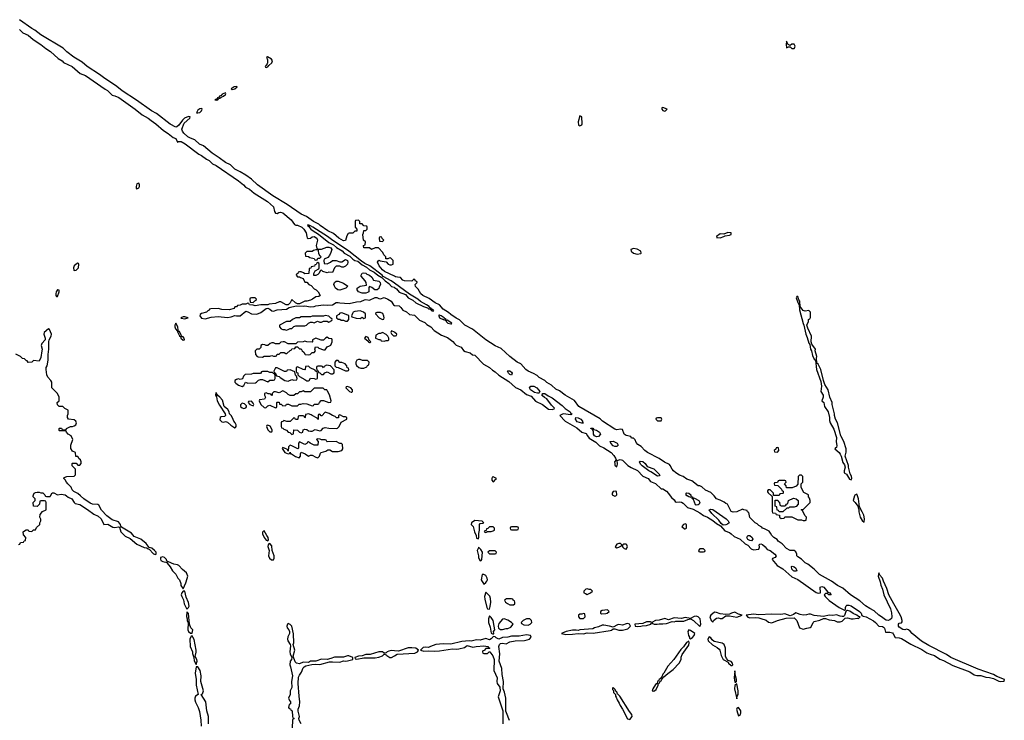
# Model space of a CAD drawing. Header units: inches. Extents: x 2769379 to 2883802, y 684208 to 828654.
# Tile 278 of 298: x 2845939 to 2856609, y 797570 to 805157. Entities that reach past the tile are written whole.
import ezdxf

# ---------------------------------------------------------------- set-up
doc = ezdxf.new("R2010")
doc.units = ezdxf.units.IN
doc.header["$MEASUREMENT"] = 0
for name, color, linetype in [('C8749', 7, 'Continuous'), ('C8759', 7, 'Continuous'), ('C8840', 7, 'Continuous'), ('C8850', 7, 'Continuous')]:
    doc.layers.add(name, color=color, linetype=linetype)

msp = doc.modelspace()

# ---------------------------------------------------------------- linework, layer by layer
at = {"layer": 'C8749', "color": 2, "elevation": 2}
for points in [[(2845927, 799473), (2845942, 799478), (2845950, 799494), (2845982, 799498), (2845988, 799512), (2846002, 799518), (2846006, 799550), (2845980, 799580), (2845978, 799610), (2845990, 799622), (2846010, 799632), (2846032, 799632), (2846038, 799618), (2846070, 799614), (2846090, 799634), (2846110, 799634), (2846123, 799657), (2846158, 799690), (2846158, 799710), (2846168, 799730), (2846167, 799747), (2846158, 799770), (2846160, 799800), (2846186, 799830), (2846226, 799850), (2846226, 799930), (2846222, 799942), (2846210, 799946), (2846170, 799946), (2846158, 799942), (2846154, 799910), (2846130, 799886), (2846088, 799890), (2846086, 799930), (2846106, 799950), (2846106, 799970), (2846086, 799990), (2846087, 800000)], [(2846217, 800000), (2846218, 799998), (2846230, 799994), (2846270, 799994), (2846273, 800000)], [(2846447, 800000), (2846466, 799986), (2846505, 799970), (2846528, 799928), (2846539, 799919), (2846590, 799906), (2846674, 799854), (2846744, 799804), (2846790, 799779), (2846821, 799750), (2846852, 799692), (2846894, 799694), (2846950, 799662), (2846970, 799659), (2847010, 799665), (2847020, 799660), (2847036, 799610), (2847083, 799563), (2847137, 799537), (2847210, 799477), (2847290, 799441), (2847316, 799436), (2847330, 799426), (2847344, 799424), (2847390, 799371), (2847410, 799365), (2847418, 799370), (2847419, 799390), (2847402, 799410), (2847370, 799434), (2847342, 799442), (2847310, 799484), (2847251, 799531), (2847181, 799561), (2847150, 799595), (2847041, 799661), (2847034, 799674), (2847032, 799692), (2847010, 799721), (2846940, 799740), (2846884, 799784), (2846827, 799847), (2846798, 799898), (2846786, 799906), (2846730, 799912), (2846702, 799922), (2846633, 799970), (2846598, 800000)], [(2848989, 797530), (2848969, 797570), (2848964, 797590), (2848973, 797610), (2848956, 797670), (2848958, 797690), (2848972, 797728), (2848976, 797770), (2848967, 797830), (2848958, 797970), (2848962, 798038), (2848970, 798058), (2848993, 798090), (2849010, 798138), (2849022, 798150), (2849041, 798159), (2849106, 798174), (2849150, 798178), (2849190, 798174), (2849298, 798202), (2849330, 798204), (2849410, 798199), (2849450, 798215), (2849471, 798211), (2849490, 798213), (2849548, 798230), (2849548, 798250), (2849507, 798267), (2849490, 798267), (2849448, 798252), (2849350, 798254), (2849310, 798238), (2849271, 798229), (2849210, 798231), (2849150, 798212), (2849090, 798211), (2849070, 798197), (2849010, 798200), (2848970, 798182), (2848939, 798190), (2848924, 798204), (2848903, 798263), (2848922, 798330), (2848904, 798390), (2848909, 798410), (2848907, 798507), (2848887, 798590), (2848870, 798609), (2848850, 798619), (2848841, 798610), (2848835, 798590), (2848839, 798570), (2848855, 798550), (2848863, 798530), (2848863, 798510), (2848845, 798475), (2848841, 798450), (2848846, 798430), (2848871, 798390), (2848875, 798375), (2848867, 798310), (2848871, 798290), (2848887, 798250), (2848883, 798230), (2848871, 798210), (2848866, 798170), (2848875, 798150), (2848896, 798050), (2848886, 797990), (2848890, 797926), (2848872, 797890), (2848871, 797849), (2848854, 797810), (2848864, 797784), (2848874, 797770), (2848874, 797750), (2848858, 797742), (2848854, 797710), (2848858, 797698), (2848873, 797693), (2848878, 797678), (2848892, 797672), (2848894, 797610), (2848898, 797598), (2848912, 797590), (2848898, 797582), (2848894, 797570), (2848892, 797488)], [(2850000, 798322), (2849970, 798325), (2849941, 798319), (2849921, 798310), (2849910, 798299), (2849898, 798298), (2849890, 798298), (2849871, 798311), (2849830, 798310), (2849736, 798284), (2849690, 798281), (2849651, 798269), (2849610, 798265), (2849572, 798250), (2849574, 798234), (2849592, 798232), (2849670, 798245), (2849790, 798248), (2849830, 798255), (2849872, 798268), (2849890, 798285), (2849910, 798278), (2849916, 798270), (2849950, 798250), (2849970, 798250), (2850000, 798268)], [(2847984, 797530), (2847987, 797610), (2847966, 797674), (2847957, 797770), (2847906, 797850), (2847922, 797858), (2847933, 797890), (2847903, 797990), (2847907, 798050), (2847895, 798110), (2847870, 798149), (2847852, 798148), (2847841, 798081), (2847851, 798010), (2847851, 797949), (2847874, 797850), (2847846, 797830), (2847839, 797810), (2847839, 797790), (2847845, 797765), (2847875, 797710), (2847887, 797667), (2847903, 797570), (2847906, 797506)]]:
    msp.add_lwpolyline(points, dxfattribs=at)
for points in [[(2848590, 799622), (2848581, 799619), (2848571, 799609), (2848571, 799590), (2848587, 799550), (2848610, 799521), (2848630, 799512), (2848635, 799525), (2848632, 799550), (2848616, 799570)], [(2848650, 799484), (2848640, 799480), (2848631, 799470), (2848628, 799452), (2848642, 799410), (2848635, 799350), (2848646, 799326), (2848668, 799308), (2848690, 799306), (2848696, 799324), (2848697, 799350), (2848674, 799410), (2848670, 799458)], [(2847490, 799341), (2847466, 799334), (2847465, 799315), (2847470, 799302), (2847490, 799291), (2847538, 799278), (2847538, 799270), (2847571, 799231), (2847595, 799190), (2847632, 799152), (2847654, 799110), (2847671, 799090), (2847686, 799050), (2847685, 799030), (2847710, 798994), (2847741, 799059), (2847756, 799104), (2847760, 799130), (2847747, 799167), (2847703, 799203), (2847665, 799245), (2847650, 799253), (2847610, 799261), (2847553, 799287), (2847546, 799286), (2847546, 799290), (2847535, 799295), (2847529, 799310), (2847510, 799333)], [(2847710, 798969), (2847696, 798950), (2847691, 798930), (2847696, 798910), (2847714, 798874), (2847722, 798830), (2847750, 798774), (2847770, 798792), (2847775, 798805), (2847770, 798846), (2847743, 798903), (2847730, 798968)], [(2847750, 798746), (2847746, 798694), (2847754, 798670), (2847754, 798650), (2847764, 798624), (2847763, 798550), (2847770, 798532), (2847790, 798512), (2847810, 798514), (2847814, 798550), (2847795, 798570), (2847778, 798610), (2847770, 798726)], [(2847810, 798486), (2847798, 798482), (2847784, 798450), (2847787, 798370), (2847811, 798310), (2847812, 798292), (2847825, 798250), (2847830, 798214), (2847850, 798174), (2847862, 798210), (2847859, 798230), (2847842, 798262), (2847853, 798307), (2847853, 798330), (2847830, 798446), (2847814, 798470)]]:
    msp.add_lwpolyline(points, close=True, dxfattribs=at)
at = {"layer": 'C8759', "color": 2, "elevation": 2}
for points in [[(2852382, 800000), (2852390, 799996), (2852400, 800000), (2852401, 800000)], [(2852988, 800000), (2853001, 799981), (2853030, 799958), (2853041, 799941), (2853054, 799934), (2853090, 799936), (2853111, 799931), (2853130, 799920), (2853174, 799874), (2853237, 799857), (2853310, 799818), (2853349, 799789), (2853391, 799771), (2853452, 799732), (2853490, 799700), (2853535, 799675), (2853581, 799621), (2853630, 799603), (2853650, 799591), (2853680, 799560), (2853745, 799530), (2853801, 799481), (2853830, 799465), (2853866, 799426), (2853890, 799416), (2853950, 799425), (2853956, 799444), (2853954, 799470), (2853961, 799479), (2853970, 799481), (2853990, 799472), (2854017, 799450), (2854039, 799419), (2854071, 799410), (2854121, 799370), (2854136, 799350), (2854126, 799334), (2854098, 799322), (2854094, 799310), (2854148, 799248), (2854210, 799210), (2854305, 799125), (2854370, 799095), (2854570, 798953), (2854590, 798945), (2854618, 798950), (2854613, 799010), (2854630, 799018), (2854652, 799012), (2854698, 798958), (2854722, 798950), (2854722, 798942), (2854734, 798930), (2854709, 798929), (2854690, 798942), (2854670, 798942), (2854658, 798930), (2854667, 798910), (2854710, 798867), (2854821, 798790), (2854878, 798762), (2854889, 798771), (2854889, 798791), (2854895, 798810), (2854904, 798816), (2854923, 798817), (2854950, 798810), (2855039, 798750), (2855056, 798730), (2855066, 798706), (2855078, 798698), (2855110, 798692), (2855190, 798646), (2855212, 798630), (2855248, 798588), (2855290, 798584), (2855298, 798578), (2855310, 798567), (2855323, 798523), (2855370, 798523), (2855396, 798516), (2855405, 798505), (2855425, 798465), (2855470, 798464), (2855496, 798456), (2855595, 798395), (2855716, 798336), (2855770, 798299), (2855805, 798285), (2855853, 798273), (2855910, 798232), (2855950, 798217), (2856050, 798165), (2856236, 798096), (2856281, 798061), (2856310, 798056), (2856356, 798056), (2856410, 798038), (2856450, 798035), (2856490, 798023), (2856550, 797995), (2856570, 797991), (2856607, 797993), (2856609, 798010), (2856526, 798046), (2856490, 798067), (2856325, 798125), (2856030, 798250), (2855982, 798282), (2855790, 798379), (2855710, 798428), (2855609, 798510), (2855590, 798534), (2855570, 798549), (2855550, 798558), (2855531, 798549), (2855510, 798554), (2855470, 798579), (2855461, 798590), (2855461, 798610), (2855470, 798621), (2855494, 798626), (2855502, 798638), (2855503, 798650), (2855490, 798690), (2855471, 798731), (2855412, 798830), (2855359, 798930), (2855337, 798997), (2855298, 799078), (2855288, 799110), (2855261, 799141), (2855250, 799166), (2855243, 799130), (2855264, 799070), (2855270, 799032), (2855288, 798990), (2855302, 798930), (2855376, 798776), (2855388, 798732), (2855390, 798690), (2855386, 798674), (2855370, 798658), (2855350, 798650), (2855330, 798654), (2855310, 798665), (2855290, 798685), (2855249, 798710), (2855197, 798757), (2855150, 798780), (2855104, 798810), (2855042, 798862), (2854943, 798930), (2854860, 799000), (2854801, 799030), (2854737, 799077), (2854607, 799150), (2854548, 799208), (2854480, 799260), (2854450, 799274), (2854410, 799315), (2854370, 799342), (2854362, 799350), (2854362, 799370), (2854350, 799395), (2854330, 799408), (2854290, 799408), (2854248, 799430), (2854200, 799480), (2854158, 799510), (2854148, 799528), (2854110, 799548), (2854088, 799570), (2854076, 799596), (2854059, 799619), (2854010, 799644), (2853988, 799650), (2853980, 799660), (2853950, 799678), (2853930, 799698), (2853910, 799708), (2853850, 799766), (2853842, 799822), (2853827, 799827), (2853822, 799842), (2853788, 799848), (2853770, 799858), (2853711, 799829), (2853670, 799824), (2853649, 799830), (2853609, 799909), (2853590, 799918), (2853574, 799934), (2853530, 799955), (2853490, 799969), (2853463, 800000)], [(2853213, 800000), (2853215, 799995), (2853231, 799990), (2853234, 799974), (2853241, 799979), (2853250, 799977), (2853299, 799950), (2853310, 799930), (2853304, 799910), (2853290, 799902), (2853270, 799900), (2853264, 799904), (2853240, 799960), (2853228, 799972), (2853228, 799988), (2853216, 799984), (2853191, 799989), (2853173, 800000)], [(2854087, 800000), (2854094, 799994), (2854094, 799830), (2854098, 799818), (2854130, 799814), (2854138, 799798), (2854173, 799793), (2854174, 799770), (2854190, 799754), (2854222, 799758), (2854230, 799774), (2854307, 799773), (2854370, 799742), (2854410, 799742), (2854430, 799734), (2854450, 799734), (2854462, 799738), (2854466, 799770), (2854448, 799788), (2854422, 799842), (2854406, 799850), (2854410, 799854), (2854430, 799854), (2854450, 799874), (2854506, 799930), (2854506, 799950), (2854496, 799976), (2854486, 799990), (2854486, 800000)], [(2854987, 800000), (2854971, 799950), (2854992, 799930), (2855010, 799902), (2855018, 799898), (2855033, 799853), (2855032, 799828), (2855047, 799770), (2855070, 799732), (2855090, 799714), (2855093, 799750), (2855085, 799790), (2855070, 799828), (2855040, 799880), (2855029, 799970), (2855017, 800000)], [(2851247, 797567), (2851213, 797650), (2851209, 797669), (2851207, 797810), (2851194, 797874), (2851179, 797910), (2851182, 797990), (2851167, 798067), (2851163, 798130), (2851136, 798210), (2851143, 798290), (2851133, 798370), (2851138, 798390), (2851150, 798400), (2851170, 798407), (2851210, 798399), (2851250, 798420), (2851308, 798432), (2851410, 798434), (2851439, 798441), (2851464, 798450), (2851481, 798470), (2851473, 798490), (2851430, 798497), (2851350, 798480), (2851270, 798481), (2851230, 798471), (2851170, 798467), (2851130, 798450), (2851103, 798463), (2851090, 798475), (2851070, 798478), (2851068, 798470), (2851050, 798452), (2851030, 798442), (2850990, 798455), (2850930, 798438), (2850890, 798443), (2850830, 798427), (2850810, 798429), (2850730, 798423), (2850610, 798396), (2850530, 798398), (2850450, 798392), (2850391, 798370), (2850370, 798357), (2850341, 798361), (2850310, 798357), (2850282, 798330), (2850317, 798317), (2850370, 798323), (2850430, 798319), (2850490, 798321), (2850630, 798344), (2850670, 798340), (2850697, 798343), (2850760, 798360), (2850790, 798379), (2850850, 798361), (2850886, 798370), (2850970, 798378), (2851014, 798370), (2851018, 798358), (2851034, 798350), (2851030, 798346), (2850990, 798346), (2850973, 798327), (2850958, 798322), (2850954, 798310), (2850958, 798298), (2850970, 798294), (2851010, 798294), (2851027, 798313), (2851033, 798313), (2851067, 798267), (2851081, 798230), (2851079, 798110), (2851113, 798030), (2851110, 797990), (2851115, 797970), (2851143, 797930), (2851145, 797890), (2851125, 797825), (2851174, 797674), (2851176, 797530)], [(2850000, 798268), (2850030, 798285), (2850223, 798297), (2850249, 798310), (2850262, 798330), (2850231, 798351), (2850190, 798356), (2850150, 798354), (2850043, 798317), (2850000, 798322)]]:
    msp.add_lwpolyline(points, dxfattribs=at)
for points in [[(2854170, 799826), (2854162, 799842), (2854147, 799847), (2854142, 799882), (2854126, 799890), (2854127, 799953), (2854153, 799953), (2854158, 799938), (2854172, 799932), (2854178, 799898), (2854190, 799894), (2854230, 799894), (2854242, 799898), (2854248, 799912), (2854262, 799918), (2854269, 799951), (2854323, 799977), (2854354, 799970), (2854374, 799950), (2854374, 799910), (2854353, 799887), (2854330, 799878), (2854282, 799878), (2854272, 799868), (2854253, 799867), (2854210, 799826)], [(2853563, 799683), (2853541, 799701), (2853517, 799737), (2853441, 799810), (2853409, 799851), (2853430, 799858), (2853450, 799852), (2853594, 799750), (2853615, 799730), (2853627, 799710), (2853610, 799693), (2853590, 799687)], [(2850870, 799732), (2850837, 799710), (2850831, 799690), (2850853, 799670), (2850867, 799610), (2850885, 799570), (2850890, 799542), (2850910, 799534), (2850914, 799550), (2850914, 799594), (2850922, 799630), (2850923, 799690), (2850930, 799701), (2850957, 799703), (2850968, 799710), (2850950, 799728)], [(2851070, 799666), (2851030, 799666), (2851013, 799647), (2850998, 799642), (2850994, 799626), (2850978, 799622), (2850974, 799610), (2850990, 799602), (2851006, 799610), (2851006, 799614), (2851050, 799614), (2851070, 799622), (2851086, 799630), (2851086, 799650)], [(2851330, 799666), (2851270, 799666), (2851258, 799662), (2851254, 799650), (2851258, 799638), (2851270, 799634), (2851330, 799634), (2851342, 799638), (2851346, 799650), (2851342, 799662)], [(2853150, 799698), (2853134, 799690), (2853114, 799670), (2853142, 799642), (2853150, 799642), (2853166, 799650), (2853166, 799690)], [(2853870, 799514), (2853850, 799517), (2853829, 799529), (2853819, 799550), (2853830, 799570), (2853850, 799570), (2853875, 799550), (2853883, 799530)], [(2850910, 799446), (2850907, 799430), (2850896, 799410), (2850911, 799350), (2850911, 799330), (2850930, 799296), (2850940, 799300), (2850949, 799311), (2850955, 799390), (2850938, 799418)], [(2852450, 799486), (2852430, 799486), (2852410, 799478), (2852392, 799450), (2852410, 799438), (2852430, 799446), (2852462, 799458), (2852466, 799470)], [(2852510, 799478), (2852484, 799476), (2852473, 799467), (2852472, 799450), (2852490, 799432), (2852510, 799425), (2852524, 799450), (2852518, 799470)], [(2851090, 799406), (2851030, 799406), (2851014, 799390), (2851030, 799374), (2851090, 799374), (2851102, 799378), (2851106, 799390)], [(2853350, 799426), (2853310, 799426), (2853294, 799410), (2853298, 799398), (2853310, 799394), (2853350, 799394), (2853362, 799398), (2853366, 799410)], [(2854350, 799184), (2854330, 799185), (2854323, 799190), (2854308, 799208), (2854304, 799236), (2854310, 799239), (2854330, 799232), (2854350, 799216), (2854359, 799190)], [(2850970, 799149), (2850952, 799148), (2850939, 799090), (2850970, 799046), (2850990, 799061), (2851002, 799078), (2851009, 799090), (2851006, 799110), (2850990, 799139)], [(2850990, 798958), (2850977, 798910), (2850980, 798880), (2851003, 798790), (2851010, 798776), (2851030, 798774), (2851039, 798801), (2851046, 798850), (2851041, 798890), (2851033, 798913)], [(2852090, 798995), (2852074, 798990), (2852054, 798970), (2852054, 798950), (2852070, 798942), (2852090, 798934), (2852110, 798942), (2852126, 798950), (2852146, 798970), (2852130, 798986), (2852110, 798986)], [(2851267, 798887), (2851213, 798887), (2851194, 798870), (2851202, 798850), (2851226, 798834), (2851250, 798822), (2851290, 798822), (2851306, 798830), (2851306, 798850), (2851302, 798862), (2851286, 798870), (2851282, 798882)], [(2851030, 798702), (2851019, 798670), (2851020, 798630), (2851039, 798579), (2851050, 798512), (2851070, 798502), (2851078, 798510), (2851075, 798530), (2851089, 798550), (2851081, 798590), (2851069, 798650), (2851050, 798684)], [(2852050, 798726), (2852030, 798718), (2852010, 798718), (2851994, 798710), (2851994, 798690), (2852010, 798674), (2852050, 798674), (2852066, 798690), (2852062, 798722)], [(2852310, 798766), (2852250, 798758), (2852234, 798750), (2852234, 798730), (2852244, 798724), (2852290, 798725), (2852306, 798730), (2852326, 798750)], [(2853270, 798697), (2853247, 798693), (2853210, 798673), (2853150, 798684), (2853110, 798672), (2853030, 798679), (2852970, 798658), (2852929, 798671), (2852870, 798656), (2852828, 798652), (2852791, 798630), (2852798, 798618), (2852814, 798610), (2852846, 798610), (2852870, 798615), (2852910, 798614), (2852950, 798619), (2853010, 798641), (2853030, 798638), (2853050, 798643), (2853135, 798645), (2853178, 798662), (2853210, 798668), (2853241, 798650), (2853310, 798585), (2853319, 798610), (2853312, 798670), (2853290, 798691)], [(2853690, 798740), (2853651, 798730), (2853630, 798718), (2853590, 798717), (2853530, 798722), (2853490, 798738), (2853470, 798740), (2853430, 798710), (2853419, 798690), (2853431, 798651), (2853450, 798632), (2853457, 798650), (2853490, 798677), (2853510, 798679), (2853530, 798671), (2853550, 798671), (2853590, 798701), (2853630, 798701), (2853710, 798688), (2853768, 798710), (2853730, 798721)], [(2854910, 798759), (2854901, 798759), (2854890, 798749), (2854876, 798704), (2854865, 798695), (2854850, 798694), (2854830, 798696), (2854790, 798712), (2854750, 798704), (2854710, 798709), (2854650, 798694), (2854550, 798704), (2854510, 798719), (2854490, 798721), (2854467, 798713), (2854430, 798710), (2854395, 798715), (2854350, 798732), (2854324, 798716), (2854290, 798703), (2854230, 798724), (2854186, 798714), (2854090, 798718), (2853950, 798711), (2853890, 798718), (2853812, 798710), (2853830, 798686), (2853850, 798681), (2853910, 798685), (2853950, 798681), (2853970, 798671), (2854030, 798655), (2854053, 798633), (2854090, 798624), (2854150, 798651), (2854245, 798675), (2854330, 798679), (2854359, 798650), (2854391, 798571), (2854430, 798558), (2854470, 798566), (2854505, 798575), (2854517, 798583), (2854539, 798630), (2854550, 798639), (2854610, 798654), (2854650, 798672), (2854670, 798671), (2854710, 798657), (2854770, 798651), (2854798, 798638), (2854830, 798636), (2854850, 798645), (2854885, 798675), (2854910, 798678), (2854950, 798667), (2854970, 798667), (2855017, 798677), (2855027, 798673), (2855046, 798690), (2855030, 798693), (2855009, 798710), (2854970, 798727), (2854933, 798753)], [(2851190, 798668), (2851170, 798666), (2851130, 798618), (2851124, 798590), (2851128, 798568), (2851150, 798552), (2851170, 798552), (2851210, 798565), (2851230, 798565), (2851260, 798580), (2851286, 798610), (2851268, 798630), (2851230, 798655)], [(2851430, 798668), (2851394, 798650), (2851374, 798630), (2851378, 798618), (2851404, 798604), (2851450, 798602), (2851470, 798612), (2851488, 798630), (2851486, 798650), (2851467, 798667)], [(2852530, 798617), (2852510, 798616), (2852470, 798602), (2852430, 798606), (2852417, 798603), (2852370, 798579), (2852331, 798591), (2852270, 798601), (2852250, 798600), (2852210, 798582), (2852169, 798571), (2852150, 798560), (2852010, 798551), (2851990, 798541), (2851970, 798547), (2851930, 798547), (2851862, 798530), (2851812, 798510), (2851859, 798499), (2851930, 798501), (2851990, 798511), (2852050, 798506), (2852090, 798517), (2852154, 798514), (2852337, 798543), (2852353, 798547), (2852370, 798561), (2852390, 798561), (2852430, 798546), (2852473, 798547), (2852530, 798562), (2852559, 798590), (2852546, 798610)], [(2852750, 798638), (2852730, 798635), (2852690, 798618), (2852605, 798610), (2852609, 798589), (2852630, 798585), (2852670, 798589), (2852686, 798594), (2852730, 798597), (2852778, 798610), (2852789, 798630), (2852776, 798636)], [(2853190, 798548), (2853178, 798530), (2853188, 798488), (2853198, 798470), (2853198, 798458), (2853210, 798452), (2853230, 798466), (2853249, 798490), (2853254, 798510), (2853210, 798541)], [(2853190, 798428), (2853166, 798414), (2853134, 798366), (2853103, 798337), (2853028, 798230), (2852964, 798156), (2852921, 798079), (2852910, 798068), (2852899, 798041), (2852890, 798035), (2852881, 798019), (2852867, 798010), (2852862, 797998), (2852852, 797990), (2852846, 797970), (2852830, 797957), (2852799, 797910), (2852794, 797890), (2852810, 797886), (2852836, 797904), (2852857, 797950), (2852858, 797962), (2852870, 797972), (2852884, 797996), (2852890, 797998), (2852901, 798019), (2852920, 798040), (2852962, 798078), (2853020, 798120), (2853085, 798190), (2853106, 798230), (2853107, 798253), (2853117, 798283), (2853190, 798385), (2853195, 798410)], [(2853410, 798474), (2853396, 798450), (2853398, 798430), (2853446, 798386), (2853499, 798359), (2853520, 798340), (2853527, 798330), (2853542, 798270), (2853563, 798230), (2853618, 798198), (2853621, 798190), (2853650, 798163), (2853658, 798162), (2853668, 798170), (2853663, 798190), (2853650, 798205), (2853618, 798218), (2853598, 798238), (2853586, 798266), (2853587, 798350), (2853572, 798390), (2853550, 798405), (2853464, 798424), (2853442, 798442), (2853430, 798464)], [(2853690, 798106), (2853683, 798030), (2853690, 797982), (2853698, 797982), (2853706, 797990), (2853708, 798010), (2853695, 798050)], [(2853710, 797966), (2853690, 797948), (2853684, 797910), (2853710, 797802), (2853714, 797830), (2853724, 797850), (2853726, 797890)], [(2852370, 797926), (2852362, 797918), (2852364, 797904), (2852374, 797894), (2852374, 797870), (2852394, 797850), (2852394, 797830), (2852402, 797822), (2852412, 797790), (2852436, 797756), (2852445, 797730), (2852471, 797691), (2852526, 797586), (2852550, 797578), (2852577, 797610), (2852574, 797634), (2852546, 797666), (2852442, 797830), (2852418, 797858), (2852410, 797878), (2852402, 797882), (2852390, 797906)], [(2853730, 797709), (2853710, 797698), (2853708, 797690), (2853716, 797650), (2853730, 797618), (2853750, 797632), (2853753, 797650), (2853753, 797673)]]:
    msp.add_lwpolyline(points, close=True, dxfattribs=at)
at = {"layer": 'C8840', "color": 2}
for points, elevation in [([(2850000, 802379), (2849894, 802430), (2849870, 802450), (2849834, 802490), (2849818, 802530), (2849830, 802554), (2849844, 802544), (2849910, 802534), (2849934, 802510), (2849950, 802502), (2849970, 802502), (2849986, 802510), (2849986, 802550), (2849958, 802578), (2849944, 802576), (2849930, 802566), (2849907, 802567), (2849906, 802590), (2849886, 802610), (2849876, 802636), (2849827, 802687), (2849793, 802687), (2849750, 802668), (2849730, 802686), (2849667, 802687), (2849666, 802710), (2849682, 802718), (2849686, 802750), (2849666, 802770), (2849658, 802830), (2849666, 802850), (2849667, 802873), (2849690, 802874), (2849706, 802890), (2849706, 802910), (2849702, 802922), (2849670, 802926), (2849650, 802946), (2849627, 802947), (2849626, 802970), (2849610, 802986), (2849578, 802982), (2849574, 802970), (2849574, 802910), (2849594, 802890), (2849593, 802867), (2849570, 802866), (2849550, 802846), (2849510, 802846), (2849498, 802842), (2849484, 802816), (2849470, 802766), (2849450, 802764), (2849399, 802790), (2849340, 802840), (2849279, 802870), (2849194, 802930), (2849182, 802942), (2849123, 802970), (2849046, 803026), (2848990, 803050), (2848837, 803157), (2848682, 803250), (2848516, 803370), (2848450, 803429), (2848390, 803473), (2848330, 803510), (2848270, 803537), (2848224, 803584), (2848170, 803612), (2848102, 803662), (2848025, 803710), (2847930, 803790), (2847889, 803810), (2847836, 803856), (2847790, 803873), (2847761, 803890), (2847717, 803930), (2847702, 803950), (2847695, 803970), (2847723, 804037), (2847784, 804090), (2847786, 804106), (2847768, 804108), (2847727, 804090), (2847704, 804070), (2847664, 804016), (2847642, 803998), (2847630, 803994), (2847570, 804025), (2847422, 804142), (2847366, 804170), (2847206, 804286), (2847050, 804385), (2846993, 804433), (2846846, 804530), (2846805, 804565), (2846670, 804650), (2846616, 804696), (2846525, 804750), (2846449, 804810), (2846410, 804850), (2846170, 804992), (2846105, 805045), (2846070, 805063), (2845937, 805157)], 2), ([(2845937, 805050), (2845974, 805014), (2846030, 804988), (2846084, 804944), (2846168, 804890), (2846224, 804844), (2846273, 804813), (2846357, 804737), (2846398, 804710), (2846414, 804694), (2846507, 804650), (2846596, 804576), (2846653, 804553), (2846864, 804404), (2846891, 804391), (2846941, 804341), (2846970, 804334), (2847013, 804313), (2847190, 804189), (2847268, 804128), (2847331, 804091), (2847364, 804064), (2847415, 804030), (2847498, 803958), (2847550, 803925), (2847602, 803882), (2847631, 803870), (2847650, 803832), (2847662, 803838), (2847690, 803837), (2847734, 803814), (2847882, 803702), (2847910, 803688), (2847965, 803645), (2847991, 803631), (2848030, 803597), (2848070, 803577), (2848312, 803412), (2848364, 803370), (2848385, 803345), (2848430, 803321), (2848480, 803280), (2848624, 803190), (2848690, 803130), (2848701, 803081), (2848710, 803062), (2848730, 803058), (2848748, 803070), (2848767, 803073), (2848790, 803064), (2848880, 802990), (2848918, 802938), (2848931, 802931), (2848950, 802931), (2848998, 802910), (2849018, 802890), (2849045, 802850), (2849051, 802810), (2849056, 802796), (2849066, 802786), (2849090, 802791), (2849110, 802804), (2849130, 802808), (2849158, 802790), (2849168, 802770), (2849152, 802712), (2849158, 802678), (2849173, 802673), (2849210, 802672), (2849267, 802693), (2849290, 802695), (2849310, 802688), (2849322, 802670), (2849310, 802635), (2849295, 802605), (2849277, 802583), (2849238, 802562), (2849234, 802550), (2849238, 802518), (2849270, 802514), (2849306, 802530), (2849330, 802551), (2849370, 802551), (2849410, 802536), (2849430, 802536), (2849470, 802559), (2849492, 802550), (2849495, 802530), (2849491, 802509), (2849470, 802488), (2849450, 802478), (2849430, 802478), (2849408, 802488), (2849370, 802488), (2849351, 802469), (2849330, 802418), (2849290, 802422), (2849270, 802414), (2849226, 802430), (2849210, 802446), (2849198, 802442), (2849182, 802410), (2849170, 802398), (2849148, 802388), (2849127, 802387), (2849126, 802410), (2849142, 802438), (2849182, 802458), (2849186, 802470), (2849186, 802510), (2849182, 802522), (2849170, 802526), (2849158, 802522), (2849153, 802507), (2849138, 802502), (2849133, 802487), (2849098, 802482), (2849093, 802467), (2849078, 802462), (2849073, 802407), (2849030, 802406), (2849016, 802416), (2848990, 802426), (2848970, 802426), (2848958, 802422), (2848953, 802407), (2848938, 802402), (2848934, 802390), (2848950, 802374), (2848970, 802374), (2848984, 802364), (2849010, 802354), (2849030, 802314), (2849050, 802314), (2849074, 802290), (2849097, 802277), (2849130, 802242), (2849151, 802231), (2849172, 802210), (2849194, 802170), (2849180, 802160), (2849150, 802155), (2849112, 802130), (2849090, 802121), (2849050, 802109), (2849030, 802109), (2848970, 802081), (2848950, 802079), (2848928, 802090), (2848890, 802126), (2848872, 802090), (2848850, 802069), (2848828, 802070), (2848770, 802102), (2848750, 802102), (2848710, 802084), (2848642, 802078), (2848630, 802068), (2848551, 802069), (2848490, 802058), (2848470, 802066), (2848428, 802068), (2848422, 802082), (2848410, 802086), (2848390, 802078), (2848350, 802078), (2848330, 802066), (2848298, 802062), (2848290, 802046), (2848270, 802046), (2848262, 802030), (2848210, 802015), (2848130, 802018), (2848090, 802029), (2848010, 802026), (2847998, 802022), (2847994, 802010), (2847977, 802003), (2847962, 801990), (2847910, 801975), (2847896, 801964), (2847891, 801950), (2847910, 801924), (2847950, 801918), (2848014, 801934), (2848090, 801943), (2848190, 801933), (2848230, 801939), (2848270, 801955), (2848290, 801951), (2848330, 801950), (2848390, 802001), (2848413, 801993), (2848450, 801971), (2848510, 801968), (2848554, 801986), (2848610, 802028), (2848630, 802032), (2848650, 802024), (2848670, 802004), (2848690, 802001), (2848730, 802015), (2848830, 802021), (2848861, 802039), (2848937, 802057), (2849010, 802053), (2849030, 802057), (2849090, 802048), (2849130, 802050), (2849150, 802060), (2849230, 802071), (2849270, 802065), (2849330, 802070), (2849370, 802093), (2849390, 802096), (2849410, 802090), (2849510, 802084), (2849590, 802102), (2849636, 802104), (2849675, 802125), (2849690, 802127), (2849730, 802120), (2849790, 802150), (2849810, 802150), (2849830, 802139), (2849850, 802135), (2849890, 802147), (2849930, 802130), (2849964, 802110), (2849990, 802071), (2850000, 802062)], 2), ([(2850000, 802303), (2849963, 802330), (2849877, 802377), (2849866, 802390), (2849735, 802490), (2849678, 802518), (2849642, 802542), (2849507, 802650), (2849317, 802777), (2849274, 802810), (2849116, 802910), (2849090, 802925), (2849083, 802923), (2849082, 802930), (2849063, 802937), (2849058, 802930), (2849078, 802918), (2849077, 802910), (2849094, 802890), (2849119, 802870), (2849176, 802836), (2849290, 802746), (2849340, 802720), (2849371, 802690), (2849433, 802653), (2849455, 802630), (2849518, 802598), (2849550, 802562), (2849571, 802550), (2849602, 802542), (2849650, 802504), (2849698, 802478), (2849730, 802447), (2849782, 802422), (2849821, 802390), (2849865, 802365), (2849898, 802330), (2849941, 802301), (2849969, 802269), (2849999, 802259), (2850000, 802258)], 6), ([(2846598, 800000), (2846570, 800025), (2846527, 800047), (2846507, 800067), (2846496, 800096), (2846461, 800130), (2846445, 800150), (2846434, 800174), (2846418, 800190), (2846422, 800198), (2846449, 800211), (2846530, 800214), (2846546, 800230), (2846546, 800290), (2846507, 800327), (2846508, 800350), (2846510, 800354), (2846550, 800354), (2846570, 800334), (2846590, 800334), (2846606, 800350), (2846606, 800370), (2846598, 800390), (2846583, 800403), (2846570, 800426), (2846547, 800427), (2846546, 800470), (2846510, 800486), (2846495, 800515), (2846494, 800550), (2846515, 800610), (2846498, 800650), (2846466, 800670), (2846446, 800690), (2846442, 800702), (2846430, 800706), (2846370, 800706), (2846366, 800710), (2846366, 800730), (2846370, 800732), (2846392, 800732), (2846398, 800718), (2846410, 800714), (2846442, 800718), (2846446, 800730), (2846490, 800752), (2846510, 800751), (2846530, 800758), (2846548, 800770), (2846555, 800790), (2846549, 800810), (2846530, 800824), (2846468, 800830), (2846458, 800850), (2846458, 800870), (2846466, 800890), (2846466, 800930), (2846428, 800948), (2846407, 800967), (2846368, 800968), (2846348, 800988), (2846346, 801010), (2846366, 801030), (2846368, 801070), (2846348, 801110), (2846286, 801170), (2846286, 801230), (2846278, 801250), (2846245, 801285), (2846234, 801310), (2846225, 801370), (2846227, 801390), (2846238, 801410), (2846248, 801470), (2846247, 801533), (2846256, 801590), (2846255, 801670), (2846258, 801690), (2846281, 801730), (2846285, 801750), (2846263, 801803), (2846250, 801809), (2846204, 801770), (2846202, 801750), (2846216, 801710), (2846215, 801690), (2846181, 801650), (2846171, 801630), (2846183, 801590), (2846181, 801570), (2846170, 801498), (2846150, 801458), (2846090, 801466), (2846070, 801448), (2846030, 801446), (2846022, 801462), (2846010, 801466), (2845990, 801486), (2845970, 801488), (2845950, 801508), (2845896, 801536)], 2), ([(2850000, 801773), (2849970, 801786), (2849962, 801770), (2849970, 801754), (2849990, 801734), (2850000, 801734)], 2), ([(2846087, 800000), (2846088, 800010), (2846098, 800030), (2846110, 800038), (2846130, 800042), (2846150, 800042), (2846170, 800032), (2846192, 800032), (2846213, 800013), (2846217, 800000)], 2), ([(2846273, 800000), (2846290, 800034), (2846310, 800034), (2846350, 800012), (2846390, 800018), (2846432, 800010), (2846447, 800000)], 2)]:
    msp.add_lwpolyline(points, dxfattribs=dict(at, elevation=elevation))
at = {"layer": 'C8840', "color": 2, "elevation": 2}
for points in [[(2848625, 804755), (2848614, 804750), (2848623, 804723), (2848624, 804690), (2848621, 804679), (2848598, 804650), (2848602, 804642), (2848610, 804641), (2848630, 804647), (2848639, 804661), (2848673, 804690), (2848679, 804710), (2848668, 804730)], [(2848170, 804366), (2848132, 804350), (2848122, 804338), (2848106, 804330), (2848102, 804318), (2848082, 804310), (2848080, 804300), (2848054, 804290), (2848070, 804287), (2848086, 804290), (2848082, 804298), (2848090, 804294), (2848095, 804305), (2848110, 804307), (2848121, 804319), (2848148, 804330), (2848170, 804346), (2848175, 804355)], [(2848294, 804434), (2848262, 804430), (2848232, 804410), (2848241, 804401), (2848270, 804408), (2848295, 804430)], [(2847914, 804194), (2847890, 804192), (2847870, 804177), (2847854, 804150), (2847870, 804147), (2847890, 804151), (2847909, 804170), (2847918, 804190)], [(2847230, 803388), (2847210, 803378), (2847201, 803350), (2847202, 803330), (2847210, 803326), (2847230, 803338), (2847236, 803350), (2847236, 803370)], [(2849850, 802806), (2849838, 802802), (2849834, 802790), (2849838, 802758), (2849870, 802754), (2849886, 802770), (2849867, 802787), (2849862, 802802)], [(2849170, 802666), (2849150, 802666), (2849124, 802656), (2849110, 802646), (2849050, 802646), (2849034, 802630), (2849038, 802598), (2849070, 802594), (2849082, 802582), (2849132, 802572), (2849138, 802558), (2849150, 802554), (2849162, 802558), (2849170, 802574), (2849190, 802574), (2849206, 802590), (2849196, 802596), (2849180, 802620), (2849178, 802658)], [(2846570, 802519), (2846550, 802509), (2846531, 802490), (2846523, 802470), (2846525, 802445), (2846530, 802442), (2846550, 802446), (2846575, 802470), (2846582, 802510), (2846577, 802517)], [(2849410, 802229), (2849388, 802230), (2849362, 802250), (2849349, 802270), (2849344, 802290), (2849349, 802310), (2849370, 802325), (2849390, 802325), (2849450, 802305), (2849494, 802270), (2849474, 802250)], [(2849786, 802230), (2849756, 802256), (2849730, 802266), (2849722, 802258), (2849722, 802210), (2849710, 802202), (2849690, 802194), (2849650, 802194), (2849610, 802209), (2849598, 802230), (2849598, 802250), (2849629, 802271), (2849696, 802284), (2849695, 802310), (2849684, 802330), (2849640, 802380), (2849638, 802390), (2849650, 802411), (2849670, 802415), (2849689, 802411), (2849700, 802400), (2849731, 802390), (2849756, 802370), (2849775, 802335), (2849830, 802327), (2849847, 802310), (2849850, 802288), (2849835, 802265), (2849830, 802246), (2849814, 802230)], [(2846353, 802233), (2846350, 802233), (2846336, 802210), (2846331, 802190), (2846332, 802172), (2846338, 802158), (2846350, 802158), (2846369, 802210), (2846368, 802228)], [(2848490, 802146), (2848450, 802146), (2848438, 802142), (2848434, 802130), (2848438, 802098), (2848470, 802094), (2848487, 802113), (2848502, 802118), (2848506, 802130)], [(2849630, 802006), (2849570, 801998), (2849554, 801990), (2849544, 801976), (2849534, 801950), (2849538, 801938), (2849585, 801925), (2849630, 801922), (2849650, 801934), (2849670, 801922), (2849686, 801930), (2849686, 801970), (2849666, 801990)], [(2847730, 801939), (2847710, 801939), (2847686, 801930), (2847690, 801925), (2847730, 801918), (2847750, 801926), (2847766, 801930)], [(2849250, 801955), (2849230, 801946), (2849110, 801946), (2849090, 801938), (2848990, 801938), (2848971, 801929), (2848930, 801928), (2848894, 801910), (2848872, 801888), (2848830, 801888), (2848754, 801850), (2848754, 801830), (2848774, 801810), (2848790, 801802), (2848810, 801802), (2848830, 801794), (2848850, 801802), (2848870, 801814), (2848890, 801814), (2848910, 801834), (2848930, 801842), (2849030, 801842), (2849046, 801850), (2849068, 801872), (2849090, 801882), (2849110, 801882), (2849130, 801874), (2849168, 801892), (2849190, 801882), (2849210, 801882), (2849230, 801894), (2849270, 801894), (2849290, 801882), (2849322, 801898), (2849326, 801910), (2849322, 801922), (2849310, 801926), (2849290, 801946)], [(2849430, 801982), (2849410, 801978), (2849397, 801963), (2849374, 801950), (2849374, 801930), (2849390, 801914), (2849410, 801914), (2849424, 801904), (2849450, 801902), (2849470, 801892), (2849490, 801894), (2849506, 801910), (2849506, 801950), (2849496, 801956)], [(2849850, 801986), (2849810, 801986), (2849798, 801982), (2849794, 801970), (2849834, 801930), (2849870, 801912), (2849886, 801914), (2849888, 801930), (2849887, 801947), (2849875, 801975)], [(2847630, 801869), (2847619, 801850), (2847619, 801830), (2847627, 801810), (2847647, 801787), (2847650, 801774), (2847654, 801774), (2847652, 801770), (2847670, 801732), (2847684, 801724), (2847686, 801710), (2847710, 801686), (2847726, 801690), (2847721, 801710), (2847710, 801724), (2847704, 801724), (2847694, 801734), (2847670, 801782), (2847662, 801782), (2847655, 801795), (2847652, 801830)], [(2849270, 801718), (2849254, 801710), (2849230, 801686), (2849208, 801688), (2849150, 801708), (2849114, 801690), (2849114, 801670), (2849110, 801666), (2849050, 801668), (2849030, 801675), (2849010, 801668), (2848950, 801666), (2848930, 801646), (2848850, 801646), (2848810, 801668), (2848793, 801667), (2848770, 801666), (2848750, 801646), (2848713, 801647), (2848690, 801658), (2848670, 801658), (2848654, 801650), (2848630, 801628), (2848610, 801628), (2848596, 801636), (2848570, 801638), (2848554, 801630), (2848552, 801608), (2848534, 801590), (2848510, 801588), (2848492, 801570), (2848493, 801533), (2848514, 801510), (2848525, 801505), (2848570, 801502), (2848590, 801514), (2848650, 801514), (2848670, 801522), (2848690, 801514), (2848710, 801514), (2848722, 801518), (2848730, 801534), (2848750, 801534), (2848770, 801554), (2848807, 801553), (2848824, 801544), (2848836, 801544), (2848870, 801574), (2848882, 801578), (2848890, 801594), (2848922, 801598), (2848930, 801614), (2848950, 801614), (2848970, 801594), (2848991, 801591), (2849002, 801570), (2849017, 801557), (2849034, 801530), (2849074, 801526), (2849086, 801530), (2849107, 801553), (2849130, 801554), (2849146, 801570), (2849138, 801590), (2849146, 801614), (2849170, 801612), (2849181, 801601), (2849230, 801582), (2849250, 801582), (2849270, 801614), (2849296, 801624), (2849310, 801634), (2849326, 801670), (2849326, 801690), (2849322, 801702), (2849290, 801706)], [(2849690, 801726), (2849674, 801710), (2849714, 801674), (2849714, 801670), (2849730, 801662), (2849738, 801662), (2849746, 801670), (2849726, 801686), (2849715, 801715)], [(2849870, 801768), (2849850, 801758), (2849830, 801758), (2849798, 801742), (2849794, 801710), (2849830, 801694), (2849850, 801694), (2849858, 801678), (2849890, 801674), (2849910, 801682), (2849930, 801682), (2849938, 801690), (2849938, 801710), (2849928, 801730), (2849910, 801748)], [(2849630, 801478), (2849610, 801478), (2849594, 801470), (2849582, 801450), (2849582, 801430), (2849590, 801414), (2849614, 801390), (2849636, 801384), (2849670, 801382), (2849702, 801398), (2849707, 801413), (2849722, 801418), (2849726, 801450), (2849710, 801466), (2849653, 801467)], [(2848730, 801388), (2848710, 801386), (2848694, 801350), (2848698, 801338), (2848712, 801330), (2848714, 801310), (2848722, 801302), (2848750, 801292), (2848761, 801281), (2848814, 801250), (2848850, 801242), (2848890, 801262), (2848910, 801254), (2848942, 801258), (2848946, 801270), (2848938, 801298), (2848928, 801308), (2848922, 801342), (2848870, 801366), (2848838, 801362), (2848830, 801346), (2848810, 801346)], [(2849070, 801406), (2849038, 801402), (2849034, 801370), (2849030, 801366), (2849010, 801368), (2848950, 801398), (2848934, 801390), (2848934, 801350), (2848938, 801338), (2848952, 801332), (2848954, 801310), (2848972, 801292), (2849030, 801262), (2849050, 801245), (2849070, 801245), (2849078, 801250), (2849090, 801274), (2849132, 801272), (2849150, 801265), (2849166, 801270), (2849166, 801330), (2849162, 801342), (2849146, 801350), (2849142, 801362), (2849088, 801388)], [(2849265, 801415), (2849238, 801402), (2849230, 801386), (2849222, 801402), (2849210, 801406), (2849170, 801406), (2849158, 801402), (2849154, 801390), (2849158, 801358), (2849173, 801353), (2849178, 801338), (2849193, 801333), (2849210, 801314), (2849230, 801314), (2849247, 801333), (2849270, 801342), (2849310, 801322), (2849330, 801322), (2849347, 801333), (2849347, 801367), (2849307, 801407)], [(2849390, 801466), (2849370, 801466), (2849354, 801450), (2849354, 801410), (2849370, 801394), (2849392, 801392), (2849470, 801354), (2849490, 801354), (2849502, 801358), (2849506, 801370), (2849502, 801382), (2849487, 801387), (2849486, 801410), (2849466, 801430), (2849430, 801446), (2849410, 801446)], [(2848630, 801348), (2848570, 801346), (2848558, 801342), (2848550, 801326), (2848470, 801326), (2848450, 801318), (2848384, 801316), (2848364, 801296), (2848353, 801267), (2848330, 801262), (2848310, 801268), (2848290, 801262), (2848272, 801250), (2848272, 801230), (2848280, 801220), (2848310, 801198), (2848350, 801185), (2848370, 801194), (2848388, 801232), (2848410, 801222), (2848495, 801225), (2848506, 801230), (2848527, 801253), (2848550, 801262), (2848570, 801262), (2848630, 801234), (2848650, 801254), (2848690, 801254), (2848702, 801258), (2848706, 801270), (2848706, 801310), (2848702, 801322), (2848690, 801326), (2848678, 801338), (2848650, 801338)], [(2849227, 801167), (2849130, 801166), (2849090, 801128), (2849030, 801128), (2849010, 801138), (2849004, 801136), (2848990, 801126), (2848970, 801126), (2848950, 801106), (2848930, 801106), (2848910, 801086), (2848870, 801088), (2848850, 801098), (2848830, 801118), (2848790, 801138), (2848750, 801118), (2848710, 801128), (2848693, 801127), (2848674, 801110), (2848674, 801090), (2848670, 801086), (2848662, 801102), (2848647, 801107), (2848633, 801107), (2848610, 801115), (2848594, 801110), (2848592, 801090), (2848602, 801070), (2848593, 801047), (2848538, 801042), (2848534, 801030), (2848551, 800990), (2848590, 800958), (2848606, 800954), (2848630, 800974), (2848650, 800982), (2848710, 800954), (2848722, 800958), (2848726, 800970), (2848726, 801010), (2848730, 801014), (2848750, 801014), (2848754, 800994), (2848772, 800992), (2848790, 800974), (2848822, 800978), (2848830, 800994), (2848852, 800992), (2848890, 800974), (2848950, 800974), (2848968, 800992), (2848987, 800993), (2849010, 801002), (2849050, 800998), (2849110, 800974), (2849122, 800978), (2849130, 800994), (2849170, 800994), (2849182, 800998), (2849187, 801013), (2849208, 801032), (2849230, 801032), (2849290, 801012), (2849310, 801014), (2849315, 801030), (2849296, 801096), (2849276, 801136), (2849267, 801147), (2849246, 801150)], [(2849490, 801186), (2849478, 801182), (2849474, 801170), (2849514, 801130), (2849530, 801122), (2849538, 801122), (2849546, 801130), (2849546, 801150), (2849526, 801170), (2849510, 801178)], [(2848070, 801118), (2848065, 801115), (2848063, 801090), (2848072, 801072), (2848081, 801030), (2848104, 800984), (2848166, 800890), (2848171, 800870), (2848160, 800860), (2848122, 800858), (2848111, 800849), (2848110, 800825), (2848130, 800801), (2848150, 800799), (2848170, 800805), (2848190, 800798), (2848226, 800766), (2848270, 800739), (2848279, 800741), (2848284, 800750), (2848285, 800770), (2848276, 800790), (2848260, 800810), (2848247, 800847), (2848232, 800872), (2848213, 800890), (2848209, 800910), (2848196, 800936), (2848155, 800970), (2848136, 801036), (2848110, 801069), (2848088, 801088)], [(2848350, 801006), (2848333, 800987), (2848332, 800970), (2848350, 800952), (2848370, 800946), (2848390, 800954), (2848396, 800964), (2848396, 800976), (2848376, 800996)], [(2848450, 801026), (2848418, 801022), (2848414, 801010), (2848434, 800990), (2848470, 800974), (2848478, 800990), (2848470, 801006)], [(2849250, 800906), (2849212, 800868), (2849208, 800868), (2849190, 800886), (2849178, 800882), (2849174, 800870), (2849174, 800830), (2849170, 800826), (2849162, 800842), (2849109, 800869), (2849099, 800879), (2849070, 800888), (2849053, 800887), (2849038, 800882), (2849034, 800850), (2849030, 800846), (2849022, 800862), (2849010, 800866), (2848970, 800866), (2848958, 800862), (2848954, 800830), (2848950, 800826), (2848928, 800828), (2848922, 800842), (2848910, 800846), (2848870, 800806), (2848833, 800807), (2848802, 800818), (2848790, 800806), (2848778, 800802), (2848774, 800790), (2848774, 800750), (2848778, 800738), (2848790, 800734), (2848802, 800722), (2848830, 800712), (2848850, 800692), (2848865, 800685), (2848890, 800665), (2848907, 800673), (2848910, 800714), (2848950, 800712), (2848970, 800692), (2848990, 800682), (2849006, 800690), (2849010, 800714), (2849030, 800722), (2849050, 800718), (2849070, 800705), (2849090, 800702), (2849110, 800702), (2849142, 800718), (2849190, 800705), (2849206, 800710), (2849227, 800733), (2849250, 800742), (2849290, 800732), (2849370, 800731), (2849385, 800735), (2849402, 800750), (2849422, 800798), (2849486, 800830), (2849486, 800850), (2849470, 800858), (2849450, 800858), (2849410, 800878), (2849394, 800870), (2849393, 800847), (2849373, 800847), (2849359, 800859), (2849329, 800869), (2849293, 800893)], [(2848630, 800766), (2848618, 800762), (2848614, 800750), (2848630, 800714), (2848650, 800694), (2848670, 800694), (2848676, 800704), (2848676, 800716), (2848655, 800755)], [(2849162, 800618), (2849154, 800610), (2849174, 800590), (2849170, 800548), (2849130, 800549), (2849110, 800562), (2849086, 800570), (2849070, 800586), (2849058, 800582), (2849050, 800566), (2849030, 800558), (2848970, 800586), (2848962, 800570), (2848962, 800518), (2848952, 800508), (2848890, 800542), (2848870, 800548), (2848852, 800530), (2848850, 800486), (2848842, 800502), (2848810, 800518), (2848790, 800526), (2848785, 800515), (2848814, 800470), (2848850, 800454), (2848862, 800458), (2848870, 800472), (2848874, 800454), (2848886, 800454), (2848927, 800427), (2848967, 800413), (2848982, 800430), (2848983, 800457), (2848990, 800472), (2849034, 800454), (2849070, 800432), (2849090, 800442), (2849110, 800442), (2849150, 800418), (2849170, 800412), (2849188, 800430), (2849198, 800462), (2849206, 800470), (2849255, 800485), (2849280, 800500), (2849300, 800500), (2849330, 800482), (2849390, 800482), (2849430, 800492), (2849442, 800510), (2849438, 800558), (2849427, 800567), (2849410, 800568), (2849370, 800588), (2849273, 800587), (2849266, 800590), (2849262, 800602), (2849250, 800606), (2849210, 800606), (2849196, 800616)]]:
    msp.add_lwpolyline(points, close=True, dxfattribs=at)
at = {"layer": 'C8850', "color": 2}
for points, elevation in [([(2854250, 804926), (2854245, 804890), (2854250, 804854), (2854270, 804862), (2854290, 804862), (2854306, 804846), (2854330, 804844), (2854337, 804850), (2854343, 804870), (2854332, 804892), (2854307, 804893), (2854290, 804878), (2854280, 804880), (2854267, 804887)], 2), ([(2852910, 804208), (2852898, 804202), (2852898, 804190), (2852910, 804172), (2852930, 804167), (2852938, 804170), (2852955, 804190)], 2), ([(2852010, 804115), (2851991, 804050), (2851996, 804016), (2852010, 804006), (2852030, 804018), (2852036, 804030), (2852030, 804106)], 2), ([(2853612, 802852), (2853570, 802836), (2853530, 802837), (2853491, 802810), (2853494, 802794), (2853502, 802798), (2853530, 802796), (2853570, 802808), (2853583, 802817), (2853630, 802823), (2853649, 802830), (2853648, 802848)], 2), ([(2852590, 802678), (2852562, 802670), (2852564, 802650), (2852590, 802627), (2852630, 802617), (2852670, 802626), (2852675, 802630), (2852669, 802650), (2852631, 802671)], 2), ([(2854370, 802158), (2854362, 802158), (2854354, 802146), (2854370, 802094), (2854385, 802065), (2854390, 802014), (2854428, 801868), (2854438, 801850), (2854457, 801750), (2854474, 801714), (2854490, 801654), (2854500, 801640), (2854508, 801590), (2854519, 801570), (2854530, 801522), (2854550, 801482), (2854562, 801470), (2854575, 801370), (2854619, 801239), (2854628, 801190), (2854621, 801130), (2854647, 801090), (2854647, 801070), (2854632, 801030), (2854653, 801013), (2854661, 800970), (2854701, 800910), (2854715, 800850), (2854715, 800815), (2854721, 800790), (2854763, 800723), (2854791, 800631), (2854786, 800586), (2854795, 800545), (2854790, 800526), (2854778, 800522), (2854774, 800510), (2854818, 800470), (2854831, 800451), (2854842, 800430), (2854860, 800360), (2854878, 800338), (2854886, 800310), (2854872, 800270), (2854874, 800250), (2854897, 800237), (2854930, 800182), (2854950, 800174), (2854955, 800190), (2854954, 800214), (2854940, 800240), (2854922, 800310), (2854922, 800330), (2854886, 800430), (2854895, 800475), (2854895, 800510), (2854869, 800590), (2854839, 800650), (2854801, 800790), (2854779, 800830), (2854769, 800869), (2854769, 800890), (2854744, 800990), (2854744, 801010), (2854719, 801070), (2854699, 801150), (2854665, 801205), (2854649, 801249), (2854621, 801370), (2854590, 801428), (2854578, 801438), (2854574, 801490), (2854579, 801510), (2854559, 801570), (2854562, 801590), (2854524, 801644), (2854517, 801670), (2854519, 801730), (2854478, 801818), (2854468, 801850), (2854488, 801890), (2854488, 801910), (2854502, 801918), (2854507, 801933), (2854508, 801990), (2854490, 802008), (2854450, 802002), (2854429, 802009), (2854398, 802050), (2854394, 802110), (2854383, 802123)], 2), ([(2850490, 801959), (2850482, 801958), (2850481, 801950), (2850490, 801928), (2850530, 801912), (2850534, 801914), (2850532, 801910), (2850560, 801900), (2850561, 801890), (2850578, 801870), (2850610, 801864), (2850617, 801863), (2850622, 801870), (2850570, 801902), (2850560, 801900), (2850562, 801910), (2850541, 801921), (2850539, 801930), (2850508, 801950)], 6), ([(2851270, 801309), (2851250, 801315), (2851235, 801330), (2851226, 801350), (2851230, 801356), (2851250, 801353), (2851270, 801339), (2851277, 801330)], 2), ([(2851550, 801112), (2851519, 801119), (2851474, 801150), (2851462, 801170), (2851478, 801190), (2851510, 801190), (2851544, 801170), (2851562, 801150), (2851574, 801130), (2851570, 801118), (2851566, 801114)], 2), ([(2852050, 800789), (2852031, 800789), (2851982, 800802), (2851962, 800830), (2851966, 800850), (2851990, 800847), (2852019, 800830), (2852039, 800810), (2852038, 800798)], 2), ([(2852890, 800846), (2852850, 800846), (2852838, 800842), (2852834, 800830), (2852850, 800814), (2852890, 800814), (2852898, 800830)], 2), ([(2852154, 800714), (2852162, 800718), (2852190, 800712), (2852222, 800690), (2852233, 800667), (2852210, 800644), (2852190, 800639), (2852168, 800650), (2852159, 800670), (2852158, 800698), (2852142, 800722), (2852128, 800730), (2852130, 800734), (2852150, 800735), (2852158, 800722)], 2), ([(2852390, 800535), (2852370, 800543), (2852345, 800570), (2852338, 800590), (2852370, 800594), (2852413, 800570), (2852424, 800550), (2852410, 800536)], 2), ([(2854150, 800526), (2854138, 800522), (2854133, 800507), (2854114, 800490), (2854118, 800478), (2854150, 800474), (2854166, 800490), (2854162, 800522)], 2), ([(2852850, 800213), (2852779, 800259), (2852755, 800270), (2852684, 800324), (2852665, 800345), (2852655, 800370), (2852663, 800377), (2852690, 800374), (2852718, 800350), (2852740, 800320), (2852810, 800292), (2852875, 800230), (2852870, 800218)], 2), ([(2851070, 800206), (2851058, 800202), (2851054, 800190), (2851054, 800170), (2851070, 800154), (2851082, 800158), (2851087, 800173), (2851106, 800190)], 2)]:
    msp.add_lwpolyline(points, close=True, dxfattribs=dict(at, elevation=elevation))
for points, elevation in [([(2853463, 800000), (2853430, 800038), (2853370, 800062), (2853330, 800098), (2853310, 800108), (2853290, 800109), (2853223, 800163), (2853170, 800182), (2853129, 800209), (2853090, 800225), (2853050, 800249), (2853025, 800270), (2853009, 800290), (2852989, 800329), (2852979, 800339), (2852925, 800365), (2852870, 800405), (2852742, 800470), (2852715, 800490), (2852675, 800535), (2852638, 800558), (2852620, 800580), (2852610, 800606), (2852590, 800626), (2852570, 800626), (2852562, 800642), (2852510, 800655), (2852490, 800669), (2852470, 800718), (2852450, 800722), (2852410, 800715), (2852390, 800724), (2852255, 800810), (2852230, 800833), (2851999, 800970), (2851952, 801032), (2851849, 801090), (2851790, 801139), (2851750, 801157), (2851701, 801201), (2851650, 801229), (2851630, 801250), (2851570, 801284), (2851545, 801305), (2851507, 801327), (2851449, 801350), (2851423, 801370), (2851370, 801429), (2851329, 801450), (2851250, 801509), (2851155, 801595), (2851090, 801626), (2850990, 801692), (2850845, 801805), (2850764, 801850), (2850706, 801906), (2850670, 801925), (2850610, 801966), (2850587, 801987), (2850530, 802024), (2850490, 802070), (2850442, 802090), (2850377, 802137), (2850309, 802170), (2850285, 802190), (2850258, 802238), (2850230, 802266), (2850226, 802290), (2850246, 802310), (2850242, 802322), (2850227, 802327), (2850222, 802342), (2850210, 802346), (2850190, 802326), (2850110, 802329), (2850090, 802338), (2850067, 802367), (2850032, 802368), (2850010, 802374), (2850000, 802379)], 2), ([(2850000, 802258), (2850023, 802243), (2850050, 802208), (2850120, 802180), (2850150, 802146), (2850198, 802118), (2850231, 802090), (2850316, 802050), (2850358, 802038), (2850370, 802027), (2850385, 802025), (2850390, 802018), (2850398, 802018), (2850398, 802010), (2850410, 802003), (2850419, 802001), (2850428, 802010), (2850415, 802015), (2850410, 802022), (2850402, 802022), (2850402, 802030), (2850381, 802041), (2850376, 802050), (2850349, 802070), (2850284, 802104), (2850252, 802130), (2850163, 802183), (2850000, 802303)], 6), ([(2850000, 802062), (2850001, 802061), (2850050, 802058), (2850070, 802040), (2850090, 802013), (2850130, 801995), (2850163, 801963), (2850216, 801956), (2850270, 801904), (2850330, 801877), (2850350, 801858), (2850395, 801830), (2850430, 801790), (2850510, 801742), (2850574, 801714), (2850633, 801673), (2850650, 801650), (2850670, 801634), (2850725, 801610), (2850750, 801576), (2850765, 801565), (2850822, 801550), (2850847, 801527), (2850870, 801524), (2850967, 801427), (2851031, 801391), (2851061, 801361), (2851090, 801344), (2851130, 801308), (2851238, 801238), (2851313, 801173), (2851370, 801147), (2851430, 801097), (2851480, 801080), (2851527, 801027), (2851603, 800990), (2851670, 800939), (2851710, 800936), (2851730, 800942), (2851735, 800950), (2851702, 800982), (2851652, 801052), (2851625, 801065), (2851604, 801084), (2851599, 801090), (2851601, 801099), (2851608, 801110), (2851630, 801110), (2851665, 801085), (2851710, 801061), (2851818, 800978), (2851850, 800947), (2851903, 800910), (2851913, 800893), (2851922, 800890), (2851920, 800880), (2851910, 800878), (2851830, 800889), (2851792, 800870), (2851849, 800809), (2851978, 800738), (2852029, 800689), (2852076, 800676), (2852091, 800650), (2852110, 800627), (2852183, 800583), (2852224, 800544), (2852270, 800522), (2852350, 800470), (2852379, 800439), (2852395, 800410), (2852402, 800390), (2852386, 800370), (2852387, 800350), (2852390, 800334), (2852410, 800314), (2852417, 800343), (2852415, 800385), (2852446, 800394), (2852470, 800388), (2852530, 800331), (2852567, 800307), (2852635, 800275), (2852690, 800213), (2852750, 800190), (2852776, 800156), (2852830, 800133), (2852890, 800077), (2852910, 800075), (2852947, 800050), (2852970, 800027), (2852988, 800000)], 2), ([(2850000, 801734), (2850010, 801734), (2850022, 801738), (2850026, 801750), (2850006, 801770), (2850000, 801773)], 2), ([(2854486, 800000), (2854486, 800010), (2854436, 800036), (2854406, 800090), (2854406, 800130), (2854426, 800150), (2854426, 800210), (2854410, 800226), (2854390, 800226), (2854374, 800210), (2854373, 800127), (2854353, 800107), (2854310, 800088), (2854247, 800087), (2854246, 800110), (2854226, 800130), (2854246, 800150), (2854242, 800162), (2854230, 800166), (2854170, 800166), (2854158, 800162), (2854150, 800146), (2854118, 800142), (2854114, 800130), (2854118, 800118), (2854153, 800113), (2854193, 800073), (2854198, 800058), (2854213, 800053), (2854214, 800030), (2854210, 800026), (2854178, 800022), (2854170, 800006), (2854106, 800006), (2854106, 800030), (2854070, 800066), (2854050, 800066), (2854044, 800056), (2854044, 800044), (2854050, 800034), (2854087, 800000)], 2), ([(2852401, 800000), (2852409, 800010), (2852408, 800048), (2852393, 800053), (2852370, 800049), (2852359, 800030), (2852361, 800010), (2852382, 800000)], 2), ([(2853173, 800000), (2853170, 800002), (2853162, 800010), (2853163, 800030), (2853170, 800034), (2853190, 800030), (2853211, 800010), (2853213, 800000)], 2), ([(2855017, 800000), (2855010, 800018), (2855004, 800016), (2854990, 800008), (2854987, 800000)], 2)]:
    msp.add_lwpolyline(points, dxfattribs=dict(at, elevation=elevation))

doc.saveas('drawing.dxf')
